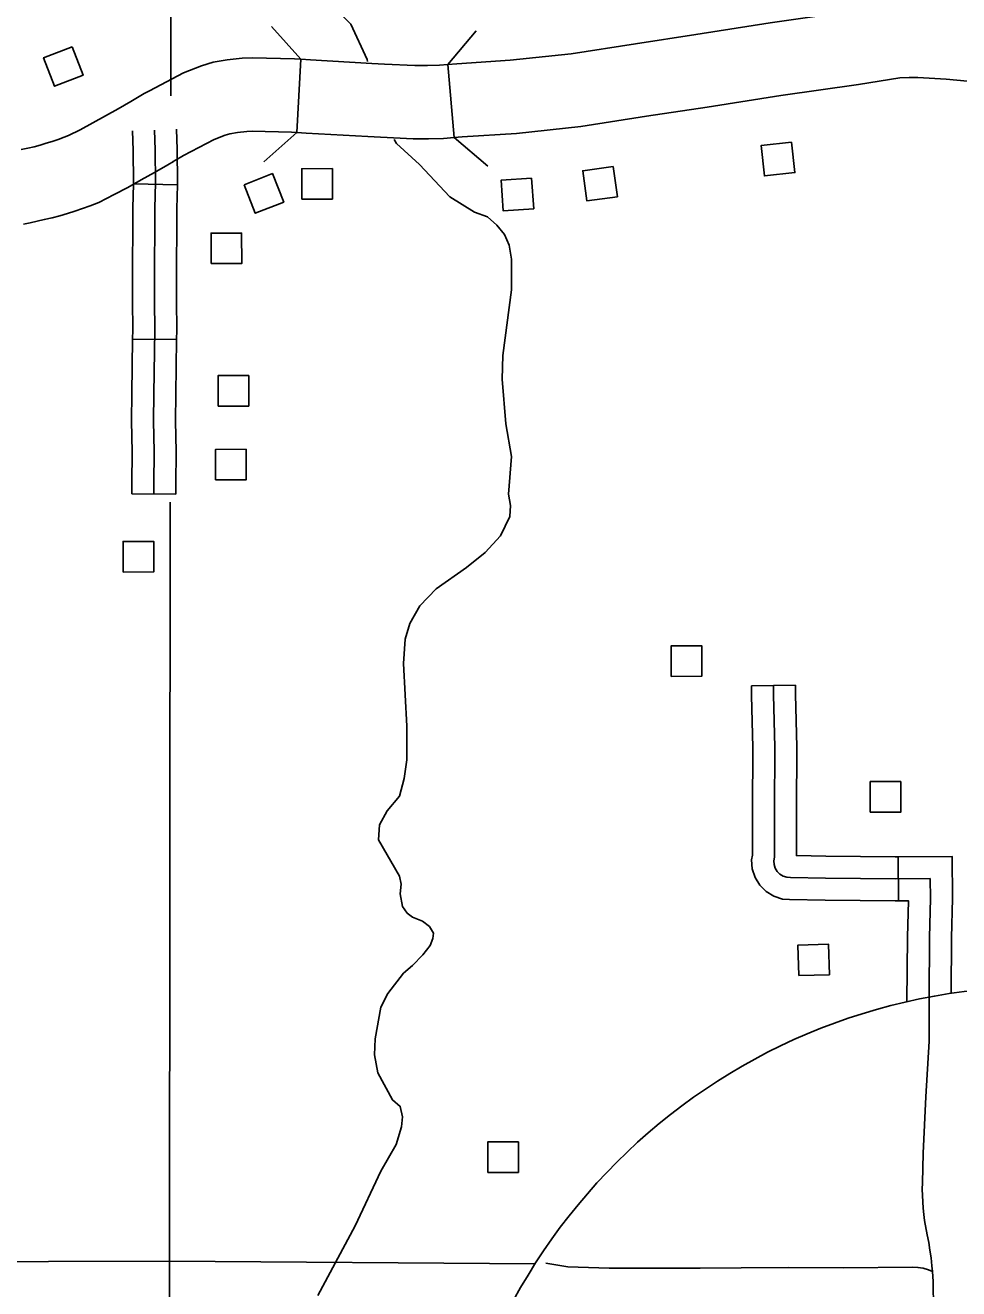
# Model space of a CAD drawing. Extents: x -19 to 366, y -4 to 359.
# Drawn here: x 141.307 to 141.909, y 202.033 to 202.848 of the extents above; entities that cross this region are included whole.
import ezdxf

# ---------------------------------------------------------------- set-up
doc = ezdxf.new("R2010")
doc.units = 0
for name, color, linetype in [('21', 7, 'Continuous'), ('Level 19', 7, 'Continuous'), ('R_Axis Annot', 7, 'Continuous'), ('R_Contour Annot', 7, 'Continuous'), ('R_ROW', 7, 'Continuous'), ('R_ROW Annot', 7, 'Continuous'), ('R_Temp Easement', 7, 'Continuous'), ('R_Vert Alg', 7, 'Continuous'), ('Sheet Fence', 7, 'Continuous')]:
    doc.layers.add(name, color=color, linetype=linetype)

msp = doc.modelspace()

# ---------------------------------------------------------------- linework, layer by layer
at = {"layer": '21'}
for points in [[(141.33689, 202.83453), (141.34404, 202.81615), (141.32561, 202.80899), (141.31847, 202.82736)], [(141.80127, 202.77285), (141.80335, 202.75324), (141.78368, 202.75116), (141.78161, 202.77077)], [(141.48514, 202.73607), (141.48511, 202.75578), (141.50488, 202.75581), (141.50491, 202.7361)], [(141.68606, 202.75717), (141.68878, 202.73765), (141.6692, 202.73492), (141.66648, 202.75445)], [(141.44788, 202.74535), (141.46622, 202.75258), (141.47347, 202.73419), (141.45513, 202.72696)], [(141.63349, 202.7496), (141.6348, 202.72993), (141.61507, 202.72862), (141.61376, 202.74829)], [(141.42658, 202.69446), (141.42656, 202.71417), (141.44633, 202.7142), (141.44636, 202.69448)], [(141.43119, 202.6025), (141.43116, 202.62221), (141.45093, 202.62224), (141.45096, 202.60252)], [(141.4295, 202.55487), (141.42947, 202.57458), (141.44924, 202.57461), (141.44927, 202.5549)], [(141.36981, 202.49537), (141.36978, 202.51508), (141.38956, 202.51511), (141.38958, 202.4954)], [(141.72353, 202.428), (141.72351, 202.44771), (141.74328, 202.44774), (141.74331, 202.42802)], [(141.85198, 202.34031), (141.85195, 202.36003), (141.87172, 202.36005), (141.87175, 202.34034)], [(141.8059, 202.23477), (141.80531, 202.25447), (141.82507, 202.25506), (141.82566, 202.23536)], [(141.60519, 202.10773), (141.60516, 202.12744), (141.62493, 202.12747), (141.62496, 202.10776)]]:
    msp.add_lwpolyline(points, close=True, dxfattribs=at)
at = {"layer": 'Level 19'}
msp.add_circle((141.9618, 201.84096), 0.38664, dxfattribs=at)
at = {"layer": 'R_Axis Annot'}
for points in [[(141.40078, 203.05619), (141.40054, 202.80272)], [(141.40029, 202.54043), (141.39984, 202.05033)], [(140.38501, 202.04758), (141.39984, 202.05033)], [(141.39984, 202.05033), (141.3959, 201.05041)], [(141.39984, 202.05033), (141.63574, 202.04874)]]:
    msp.add_lwpolyline(points, dxfattribs=at)
at = {"layer": 'R_Contour Annot'}
for p, q in [((141.48459, 202.82641), (141.48185, 202.77914)), ((141.58342, 202.77584), (141.57945, 202.82302)), ((141.40221, 202.76041), (141.40226, 202.76043))]:
    msp.add_line(p, q, dxfattribs=at)
for points in [[(141.57945, 202.82302), (141.58521, 202.82351), (141.61967, 202.82574), (141.65896, 202.82993), (141.70045, 202.83649), (141.73949, 202.84234), (141.78737, 202.84992), (141.83725, 202.85698), (141.86689, 202.86179), (141.87663, 202.86193), (141.88393, 202.86201), (141.9047, 202.86068), (142.00251, 202.85158)], [(141.37796, 202.80107), (141.38348, 202.80436), (141.38682, 202.80612), (141.40881, 202.81771), (141.42036, 202.82227), (141.42795, 202.82451), (141.43709, 202.82608), (141.44663, 202.82715), (141.45326, 202.82727), (141.48051, 202.82665), (141.48459, 202.82641)], [(141.57945, 202.82302), (141.57405, 202.82257), (141.56623, 202.82239), (141.55806, 202.82231), (141.53847, 202.82331), (141.53039, 202.82375), (141.49068, 202.82606), (141.48459, 202.82641)], [(141.99714, 202.80452), (141.901, 202.81347), (141.88266, 202.81464), (141.87721, 202.81459), (141.87105, 202.8145), (141.84436, 202.81016), (141.79439, 202.80309), (141.7467, 202.79554), (141.70765, 202.78969), (141.66517, 202.78298), (141.62372, 202.77855), (141.58873, 202.77629), (141.58342, 202.77584)], [(141.30413, 202.76809), (141.30841, 202.76903), (141.31237, 202.76998), (141.31632, 202.77103), (141.32024, 202.77216), (141.32415, 202.77338), (141.328, 202.77468), (141.33183, 202.77607), (141.33469, 202.77718), (141.34202, 202.78097), (141.35028, 202.78537), (141.35852, 202.78988), (141.36668, 202.79447), (141.37477, 202.79916), (141.37796, 202.80107)], [(141.48185, 202.77914), (141.47861, 202.77933), (141.45315, 202.77991), (141.44969, 202.77985), (141.44375, 202.77918), (141.4387, 202.77831), (141.43578, 202.77745), (141.4286, 202.77462), (141.40891, 202.76424), (141.40665, 202.76305), (141.40221, 202.76041)], [(141.58342, 202.77584), (141.57659, 202.77527), (141.56699, 202.77505), (141.55707, 202.77496), (141.53596, 202.77603), (141.52771, 202.77648), (141.48794, 202.77879), (141.48185, 202.77914)], [(141.40226, 202.76043), (141.39879, 202.75836), (141.39017, 202.75336), (141.38151, 202.74848), (141.37278, 202.74371), (141.36403, 202.73904), (141.35419, 202.73396), (141.34848, 202.73174), (141.34364, 202.72999), (141.33878, 202.72835), (141.33387, 202.72681), (141.32896, 202.72539), (141.32398, 202.72407), (141.319, 202.72287), (141.31429, 202.72185), (141.30988, 202.72087), (141.30565, 202.71985)]]:
    msp.add_lwpolyline(points, dxfattribs=at)
at = {"layer": 'R_ROW'}
for p, q in [((141.77535, 202.42192), (141.80376, 202.42222)), ((141.87009, 202.31154), (141.87023, 202.28313))]:
    msp.add_line(p, q, dxfattribs=at)
for points in [[(141.77595, 202.32214), (141.77602, 202.34142), (141.77619, 202.38213), (141.77542, 202.41575), (141.77535, 202.42192)], [(141.78955, 202.42207), (141.78962, 202.41599), (141.79039, 202.38226), (141.79023, 202.34137), (141.79011, 202.31128), (141.78971, 202.30887), (141.7899, 202.30644), (141.79066, 202.30412), (141.79193, 202.30203), (141.79364, 202.30031), (141.79574, 202.29904), (141.79806, 202.2983), (141.8005, 202.29813), (141.82304, 202.29767), (141.8456, 202.2974), (141.86815, 202.29732), (141.89071, 202.29743)], [(141.80376, 202.42222), (141.80382, 202.41623), (141.8046, 202.3824), (141.80443, 202.34131), (141.80436, 202.32203)], [(141.87023, 202.28313), (141.86816, 202.28312), (141.84549, 202.2832), (141.82281, 202.28347), (141.79986, 202.28394), (141.79536, 202.28425), (141.78984, 202.28601), (141.78479, 202.28905), (141.78067, 202.29322), (141.77767, 202.29814), (141.77587, 202.30364), (141.77541, 202.30949), (141.77591, 202.31248), (141.77595, 202.32214)], [(141.80436, 202.32203), (141.80432, 202.31226), (141.82327, 202.31187), (141.84571, 202.31161), (141.86814, 202.31153), (141.87009, 202.31154)], [(141.87009, 202.31154), (141.90478, 202.3117), (141.90504, 202.28454), (141.90436, 202.2592), (141.90415, 202.22327)], [(141.89071, 202.29743), (141.89084, 202.28467), (141.89015, 202.25943), (141.88993, 202.22086)], [(141.87023, 202.28313), (141.87659, 202.28316), (141.87595, 202.25967), (141.87571, 202.21789)], [(141.89218, 202.04372), (141.89183, 202.04743), (141.89125, 202.05248), (141.89054, 202.05751), (141.88972, 202.06252), (141.88877, 202.06752), (141.88705, 202.07663), (141.88655, 202.08066), (141.88614, 202.08471), (141.88585, 202.08876), (141.88568, 202.09282), (141.88559, 202.09687), (141.88563, 202.10092), (141.88605, 202.12008), (141.88794, 202.15654), (141.88993, 202.19256), (141.89012, 202.21159), (141.89004, 202.22088)], [(141.89218, 202.04372), (141.88966, 202.04481), (141.88624, 202.04583), (141.88272, 202.04642), (141.87916, 202.04656), (141.83479, 202.04617), (141.79902, 202.04624), (141.76859, 202.04608), (141.74226, 202.04592), (141.70941, 202.04594), (141.68359, 202.04599), (141.6569, 202.04677), (141.64262, 202.04912)], [(141.89327, 201.92008), (141.89315, 201.93246), (141.89314, 201.94965), (141.89307, 201.97076), (141.89298, 201.99022), (141.89286, 202.01961), (141.89266, 202.0373), (141.89218, 202.04372)]]:
    msp.add_lwpolyline(points, dxfattribs=at)
at = {"layer": 'R_ROW Annot'}
for p, q in [((141.40498, 202.74526), (141.37658, 202.74597)), ((141.40438, 202.64545), (141.37597, 202.64579)), ((141.4038, 202.54553), (141.37539, 202.54576))]:
    msp.add_line(p, q, dxfattribs=at)
for points in [[(141.37658, 202.74597), (141.37661, 202.74703), (141.37639, 202.76754), (141.37591, 202.78022)], [(141.38959, 202.54564), (141.38965, 202.55247), (141.38996, 202.57291), (141.38936, 202.59296), (141.38975, 202.61048), (141.39025, 202.65162), (141.39006, 202.67033), (141.39012, 202.69514), (141.39028, 202.71581), (141.3904, 202.73007), (141.39082, 202.74693), (141.39059, 202.76788), (141.39011, 202.78075)], [(141.40498, 202.74526), (141.40502, 202.74683), (141.40479, 202.76823), (141.4043, 202.78128)], [(141.37597, 202.64579), (141.37604, 202.65164), (141.37586, 202.67028), (141.37592, 202.69521), (141.37608, 202.71592), (141.3762, 202.7303), (141.37658, 202.74597)], [(141.40438, 202.64545), (141.40445, 202.65161), (141.40427, 202.67038), (141.40433, 202.69507), (141.40449, 202.71569), (141.4046, 202.72983), (141.40498, 202.74526)], [(141.37539, 202.54576), (141.37545, 202.55263), (141.37575, 202.57281), (141.37515, 202.59291), (141.37555, 202.61073), (141.37597, 202.64579)], [(141.4038, 202.54553), (141.40385, 202.55231), (141.40417, 202.57302), (141.40357, 202.59301), (141.40396, 202.61024), (141.40438, 202.64545)]]:
    msp.add_lwpolyline(points, dxfattribs=at)
at = {"layer": 'R_Temp Easement'}
for points in [[(141.52746, 202.82497), (141.5273, 202.8263), (141.5167, 202.84906), (141.5027, 202.86347), (141.49097, 202.87257), (141.45164, 202.89721), (141.44066, 202.90821), (141.42553, 202.91996), (141.40511, 202.93323), (141.393, 202.94385), (141.33813, 203.01856), (141.31618, 203.04283), (141.26284, 203.0872), (141.22878, 203.13384), (141.22045, 203.14674), (141.20569, 203.16418), (141.19926, 203.17063), (141.18716, 203.1748), (141.13915, 203.18123)], [(141.55656, 202.24138), (141.56336, 202.24821), (141.56789, 202.25428), (141.56977, 202.25884), (141.57015, 202.26225), (141.5675, 202.26642), (141.56296, 202.26984), (141.55653, 202.27249), (141.55313, 202.27514), (141.5501, 202.27931), (141.54858, 202.28766), (141.54933, 202.29373), (141.54819, 202.29904), (141.53456, 202.32255), (141.53531, 202.33204), (141.54021, 202.34114), (141.54814, 202.35063), (141.55116, 202.36201), (141.55304, 202.37415), (141.55302, 202.39577), (141.55071, 202.43636), (141.55183, 202.45191), (141.55485, 202.46215), (141.56126, 202.47354), (141.57184, 202.48454), (141.59148, 202.4982), (141.60357, 202.50807), (141.61339, 202.51869), (141.61942, 202.53121), (141.6198, 202.53842), (141.61865, 202.54563), (141.62052, 202.56991), (141.61672, 202.59115), (141.61443, 202.61998), (141.61479, 202.63515), (141.62043, 202.67764), (141.62041, 202.69736), (141.61889, 202.70646), (141.61586, 202.71329), (141.61094, 202.71936), (141.60489, 202.72467), (141.59657, 202.7277), (141.58068, 202.73756), (141.56101, 202.75841), (141.54625, 202.77206), (141.54486, 202.77455)], [(141.49551, 202.02818), (141.51966, 202.07333), (141.53626, 202.10861), (141.54608, 202.12568), (141.54947, 202.13706), (141.55022, 202.14351), (141.5487, 202.15034), (141.54378, 202.15451), (141.53432, 202.17196), (141.53204, 202.18372), (141.53241, 202.19396), (141.53617, 202.21444), (141.5407, 202.22317), (141.55089, 202.23645), (141.55656, 202.24138)]]:
    msp.add_lwpolyline(points, dxfattribs=at)
at = {"layer": 'R_Vert Alg'}
for points in [[(141.4657, 202.84763), (141.48459, 202.82641)], [(141.57945, 202.82302), (141.59778, 202.84473)], [(141.48185, 202.77914), (141.46063, 202.76025)], [(141.60513, 202.75751), (141.58342, 202.77584)]]:
    msp.add_lwpolyline(points, dxfattribs=at)
at = {"layer": 'Sheet Fence'}
for points in [[(146.77834, 1.69699), (146.57878, 10.31313), (146.37852, 18.92942), (146.17757, 27.54584), (145.97591, 36.16241), (145.77356, 44.77911), (145.57052, 53.39596), (145.36679, 62.01295), (145.16236, 70.63008), (144.95724, 79.24735), (144.75142, 87.86477), (144.54492, 96.48232), (144.33773, 105.10002), (144.12986, 113.71787), (143.92129, 122.33585), (143.71204, 130.95398), (143.5021, 139.57225), (143.29148, 148.19067), (143.08018, 156.80923), (142.8682, 165.42794), (142.65553, 174.04679), (142.44218, 182.66579), (142.22816, 191.28493), (142.01345, 199.90421), (141.79807, 208.52365), (141.58202, 217.14322), (141.36528, 225.76295), (141.14788, 234.38282), (140.9298, 243.00284), (140.71105, 251.623), (140.49162, 260.24332), (140.27153, 268.86377), (140.05077, 277.48438), (139.82934, 286.10514), (139.60724, 294.72604), (139.38447, 303.34709), (139.16105, 311.96829), (138.93695, 320.58964), (138.7122, 329.21114), (138.48678, 337.83278), (138.2607, 346.45458)], [(0, 198.13258), (7.10141, 198.13701), (14.2028, 198.15029), (21.30418, 198.17244), (28.40552, 198.20345), (35.50682, 198.24331), (42.60806, 198.29203), (49.70923, 198.34961), (56.81033, 198.41605), (63.91134, 198.49135), (71.01225, 198.5755), (78.11305, 198.66852), (85.21373, 198.77039), (92.31428, 198.88112), (99.41468, 199.0007), (106.51492, 199.12915), (113.61501, 199.26645), (120.71491, 199.4126), (127.81463, 199.56762), (134.91415, 199.73149), (142.01345, 199.90421), (149.11254, 200.0858), (156.2114, 200.27623), (163.31001, 200.47553), (170.40837, 200.68367), (177.50646, 200.90068), (184.60427, 201.12653), (191.7018, 201.36125), (198.79903, 201.60481), (205.89596, 201.85723), (212.99256, 202.1185), (220.08883, 202.38862), (227.18475, 202.6676), (234.28033, 202.95542), (241.37554, 203.2521), (248.47037, 203.55763), (255.56482, 203.87201), (262.65887, 204.19524), (269.75251, 204.52732), (276.84573, 204.86824), (283.93852, 205.21802), (291.03086, 205.57664), (298.12276, 205.94411), (305.21419, 206.32042), (312.30515, 206.70559), (319.39562, 207.09959), (326.48559, 207.50244), (333.57505, 207.91414), (340.664, 208.33468)]]:
    msp.add_spline(points, degree=3, dxfattribs=at)

doc.saveas('drawing.dxf')
